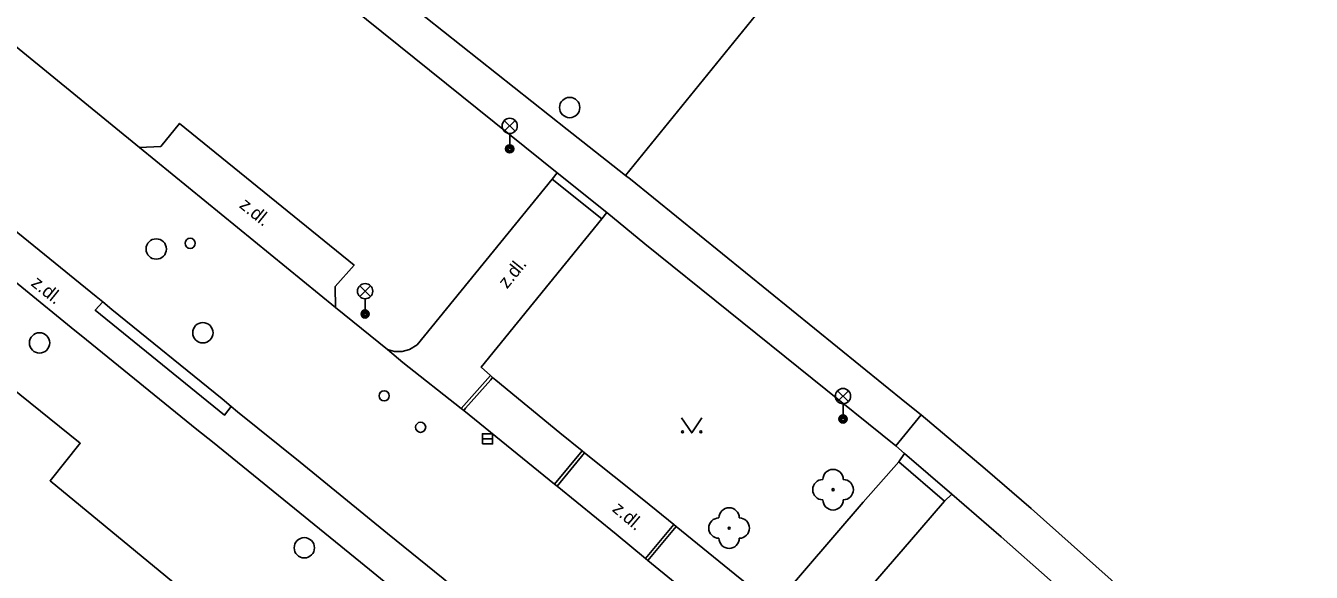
# Model space of a CAD drawing. Extents: x -598233 to -596890, y -1157848 to -1156431.
# Drawn here: x -597828.6 to -597765.4, y -1156568.1 to -1156541.3 of the extents above; entities that cross this region are included whole.
import ezdxf

# ---------------------------------------------------------------- set-up
doc = ezdxf.new("R2010")
doc.units = 0
for name, color, linetype in [('Level 10', 7, 'Continuous'), ('Level 11', 7, 'Continuous'), ('Level 22', 7, 'Continuous'), ('Level 27', 7, 'Continuous'), ('Level 28', 7, 'Continuous'), ('Level 33', 7, 'Continuous'), ('Level 36', 7, 'Continuous'), ('Level 40', 7, 'Continuous'), ('Level 52', 7, 'Continuous')]:
    doc.layers.add(name, color=color, linetype=linetype)

msp = doc.modelspace()

# ---------------------------------------------------------------- linework, layer by layer
at = {"layer": 'Level 10'}
for points in [[(-597839.1599, -1156534.15), (-597831.82, -1156540.07), (-597823.02, -1156547.24)], [(-597824.82, -1156554.84), (-597825.14, -1156554.58), (-597835.59, -1156546.09), (-597835.92, -1156545.82)], [(-597823.02, -1156547.24), (-597821.9699, -1156547.2), (-597821.04, -1156546.06), (-597812.46, -1156553.03), (-597813.4, -1156554.09), (-597813.38, -1156555.11)], [(-597818.5, -1156559.98), (-597818.95, -1156559.61), (-597824.38, -1156555.21), (-597824.82, -1156554.84)], [(-597813.38, -1156555.11), (-597810.82, -1156557.19)], [(-597810.82, -1156557.19), (-597810.06, -1156557.82), (-597807.19, -1156560.09)], [(-597805.76, -1156558.46), (-597807.19, -1156560.09)], [(-597805.76, -1156558.46), (-597805.65, -1156558.56), (-597805.49, -1156558.69), (-597802.35, -1156561.29), (-597801.25, -1156562.17)], [(-597807.75, -1156568.73), (-597808.08, -1156568.45), (-597810.82, -1156566.23), (-597815.12, -1156562.73), (-597818.19, -1156560.25), (-597818.5, -1156559.98)], [(-597801.25, -1156562.17), (-597801.14, -1156562.26), (-597798.21, -1156564.6), (-597796.74, -1156565.79)], [(-597796.74, -1156565.79), (-597796.62, -1156565.89), (-597793.74, -1156568.23), (-597792.54, -1156569.2), (-597792.19, -1156569.48)]]:
    msp.add_lwpolyline(points, dxfattribs=at)
at = {"layer": 'Level 11'}
for points in [[(-597823.57, -1156503.16), (-597805.22, -1156518), (-597786.54, -1156533.12), (-597799.12, -1156548.62)], [(-597837.87, -1156517.34), (-597837.01, -1156518.05), (-597825.61, -1156527.27), (-597817.8, -1156533.55), (-597813.28, -1156537.39), (-597801.99, -1156546.36), (-597801.21, -1156546.97), (-597799.12, -1156548.62), (-597798.87, -1156548.81), (-597785.3, -1156559.83), (-597784.57, -1156560.39)], [(-597802.48, -1156548.5), (-597814.19, -1156539.05), (-597826.81, -1156528.84), (-597837.76, -1156519.98), (-597839.24, -1156521.46), (-597840.6, -1156522.89), (-597841.24, -1156523.65), (-597842.1, -1156524.9099), (-597842.44, -1156525.88), (-597842.53, -1156526.62), (-597842.49, -1156527.51), (-597842.3, -1156528.26), (-597841.96, -1156528.98), (-597841.57, -1156529.54), (-597841.11, -1156530.05), (-597839.92, -1156531.06)], [(-597846.78, -1156539.78), (-597845.8, -1156540.26), (-597841.07, -1156544.14), (-597840.35, -1156544.75), (-597837.57, -1156546.99), (-597836.78, -1156547.6), (-597835.38, -1156548.75), (-597826.38, -1156556.1), (-597825.62, -1156556.7), (-597820.19, -1156561.12), (-597819.42, -1156561.73), (-597812.15, -1156567.65), (-597809.3, -1156569.97), (-597807.11, -1156571.75), (-597806.34, -1156572.39), (-597803.61, -1156574.59), (-597802.84, -1156575.2), (-597801.8, -1156576.49)], [(-597823.02, -1156547.24), (-597813.38, -1156555.11)], [(-597810.82, -1156557.19), (-597810.4699, -1156557.28), (-597810.1, -1156557.28), (-597809.73, -1156557.18), (-597809.36, -1156556.95), (-597802.7199, -1156548.8)], [(-597802.7199, -1156548.8), (-597802.48, -1156548.5)], [(-597802.7199, -1156548.8), (-597800.28, -1156550.75)], [(-597802.48, -1156548.5), (-597800.03, -1156550.44)], [(-597800.28, -1156550.75), (-597806.2199, -1156558.05), (-597805.76, -1156558.46)], [(-597800.03, -1156550.44), (-597800.28, -1156550.75)], [(-597785.82, -1156561.92), (-597798.17, -1156551.99), (-597800.03, -1156550.44)], [(-597824.82, -1156554.84), (-597825.19, -1156555.25), (-597818.84, -1156560.42), (-597818.5, -1156559.98)], [(-597805.65, -1156558.56), (-597805.7459, -1156558.6691), (-597806.9758, -1156560.0721), (-597807.07, -1156560.18)], [(-597807.19, -1156560.09), (-597807.07, -1156560.18), (-597802.6, -1156563.81)], [(-597784.57, -1156560.39), (-597785.82, -1156561.92)], [(-597784.57, -1156560.39), (-597781.43, -1156563.05), (-597779.17, -1156565), (-597774.62, -1156569.05), (-597766.36, -1156576.37), (-597754.37, -1156586.95), (-597752.62, -1156588.4699), (-597752.52, -1156588.58)], [(-597802.6, -1156563.81), (-597801.25, -1156562.17)], [(-597802.48, -1156563.9), (-597801.14, -1156562.26)], [(-597785.82, -1156561.92), (-597785.39, -1156562.3)], [(-597791.81, -1156569.79), (-597787.43, -1156564.7), (-597785.68, -1156562.71)], [(-597785.39, -1156562.3), (-597785.68, -1156562.71)], [(-597785.68, -1156562.71), (-597783.43, -1156564.65)], [(-597785.39, -1156562.3), (-597783.07, -1156564.3)], [(-597802.6, -1156563.81), (-597802.48, -1156563.9), (-597799.58, -1156566.27)], [(-597783.43, -1156564.65), (-597785.15, -1156566.64), (-597788.82, -1156570.89), (-597789.49, -1156571.6599)], [(-597783.07, -1156564.3), (-597783.43, -1156564.65)], [(-597753.88, -1156590.05), (-597753.9699, -1156589.9699), (-597767.54, -1156577.94), (-597775.82, -1156570.67), (-597780.65, -1156566.4), (-597783.07, -1156564.3)], [(-597798.14, -1156567.46), (-597796.74, -1156565.79)], [(-597798.02, -1156567.56), (-597796.62, -1156565.89)], [(-597799.58, -1156566.27), (-597798.14, -1156567.46)], [(-597798.14, -1156567.46), (-597798.02, -1156567.56), (-597795.15, -1156569.9099)]]:
    msp.add_lwpolyline(points, dxfattribs=at)
at = {"layer": 'Level 22'}
for centre in [(-597788.91, -1156564.08), (-597794.02, -1156565.97)]:
    msp.add_circle(centre, 0.05, dxfattribs=at)
for centre, start, end in [((-597788.91, -1156563.58), 0, 180), ((-597789.41, -1156564.08), 90, 270), ((-597788.41, -1156564.08), 270, 90), ((-597788.91, -1156564.58), 180, 0), ((-597794.02, -1156565.47), 0, 180), ((-597794.52, -1156565.97), 90, 270), ((-597793.52, -1156565.97), 270, 90), ((-597794.02, -1156566.47), 180, 0)]:
    msp.add_arc(centre, 0.5, start, end, dxfattribs=at)
at = {"layer": 'Level 27'}
msp.add_line((-597806.15, -1156561.58), (-597805.65, -1156561.58), dxfattribs=at)
msp.add_lwpolyline([(-597806.15, -1156561.83), (-597805.65, -1156561.83), (-597805.65, -1156561.33), (-597806.15, -1156561.33)], close=True, dxfattribs=at)
for centre in [(-597801.86, -1156545.28), (-597822.19, -1156552.24), (-597819.9, -1156556.36), (-597827.93, -1156556.86), (-597814.9099, -1156566.94)]:
    msp.add_circle(centre, 0.5, dxfattribs=at)
at = {"layer": 'Level 28'}
for centre in [(-597820.52, -1156551.96), (-597810.98, -1156559.46), (-597809.19, -1156561.01)]:
    msp.add_circle(centre, 0.25, dxfattribs=at)
at = {"layer": 'Level 33'}
for p, q in [((-597805.075, -1156546.45), (-597804.545, -1156545.92)), ((-597805.075, -1156545.92), (-597804.545, -1156546.45)), ((-597804.81, -1156546.56), (-597804.81, -1156547.31)), ((-597812.185, -1156554.58), (-597811.655, -1156554.05)), ((-597812.185, -1156554.05), (-597811.655, -1156554.58)), ((-597811.92, -1156554.69), (-597811.92, -1156555.44)), ((-597788.685, -1156559.74), (-597788.155, -1156559.21)), ((-597788.685, -1156559.21), (-597788.155, -1156559.74)), ((-597788.42, -1156559.85), (-597788.42, -1156560.6))]:
    msp.add_line(p, q, dxfattribs=at)
for centre, radius in [((-597804.81, -1156546.185), 0.375), ((-597804.81, -1156547.31), 0.2), ((-597804.81, -1156547.31), 0.1445), ((-597804.81, -1156547.31), 0.0876), ((-597811.92, -1156554.315), 0.375), ((-597811.92, -1156555.44), 0.2), ((-597811.92, -1156555.44), 0.1445), ((-597811.92, -1156555.44), 0.0876), ((-597788.42, -1156559.475), 0.375), ((-597788.42, -1156560.6), 0.2), ((-597788.42, -1156560.6), 0.1445), ((-597788.42, -1156560.6), 0.0876)]:
    msp.add_circle(centre, radius, dxfattribs=at)
at = {"layer": 'Level 36'}
msp.add_lwpolyline([(-597796.36, -1156560.54), (-597795.86, -1156561.29), (-597795.36, -1156560.54)], dxfattribs=at)
for centre in [(-597796.3102, -1156561.2398), (-597795.4108, -1156561.2398)]:
    msp.add_circle(centre, 0.05, dxfattribs=at)
at = {"layer": 'Level 52'}
msp.add_lwpolyline([(-597838.31, -1156570.36), (-597839.04, -1156571.21), (-597845.15, -1156566.25), (-597836.39, -1156555.48), (-597830.49, -1156560.31), (-597829.4, -1156558.99), (-597825.93, -1156561.8), (-597827.41, -1156563.64), (-597819.01, -1156570.56), (-597823.53, -1156576.04), (-597829.03, -1156571.47), (-597832.15, -1156575.36)], dxfattribs=at)

# ---------------------------------------------------------------- texts
at = {"layer": 'Level 40'}
for rotation, p in [(321, (-597818.15, -1156550.16)), (51, (-597804.94, -1156554.23)), (321, (-597828.39, -1156554)), (319.590543, (-597799.81, -1156565.1))]:
    msp.add_text('z.dl.', height=0.65, rotation=rotation, dxfattribs=at).set_placement(p)

doc.saveas('drawing.dxf')
